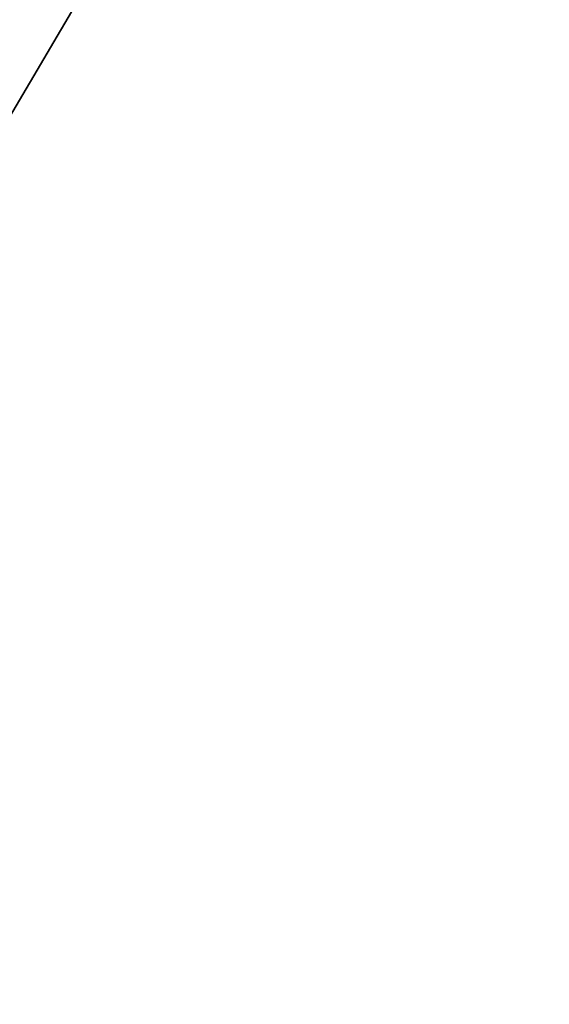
# Model space of a CAD drawing. Header units: millimetres. Extents: x -41 to 11, y -3 to 963.
# Tile 818 of 1056: x -31.76 to -27.97, y 866.51 to 873.57. Entities that reach past the tile are written whole.
import ezdxf

# ---------------------------------------------------------------- set-up
doc = ezdxf.new("R2010")
doc.units = ezdxf.units.MM
doc.header["$LTSCALE"] = 65.185185
for name, color, linetype in [('3163', 7, 'CONTINUOUS'), ('3165', 7, 'CONTINUOUS'), ('3226', 7, 'CONTINUOUS'), ('3227', 7, 'CONTINUOUS')]:
    doc.layers.add(name, color=color, linetype=linetype)

msp = doc.modelspace()

# ---------------------------------------------------------------- linework, layer by layer
at = {"layer": '3163', "linetype": 'Continuous'}
for points in [[(9.125, 857.5, 93.5), (9.125, 942.5, 93.5), (-40.875, 857.5, 93.5), (9.125, 857.5, 93.5)], [(9.125, 942.5, 93.5), (-40.875, 942.5, 93.5), (-40.875, 857.5, 93.5), (9.125, 942.5, 93.5)]]:
    msp.add_3dface(points, dxfattribs=at)
at = {"layer": '3165', "linetype": 'Continuous'}
for points in [[(-40.875, 942.5, 8.5), (9.125, 857.5, 8.5), (-40.875, 857.5, 8.5), (-40.875, 942.5, 8.5)], [(9.125, 942.5, 8.5), (9.125, 857.5, 8.5), (-40.875, 942.5, 8.5), (9.125, 942.5, 8.5)]]:
    msp.add_3dface(points, dxfattribs=at)
at = {"layer": '3226', "linetype": 'Continuous'}
for points in [[(-40.875, 860.2, 90.8), (-40.875, 939.8, 90.8), (-15.675, 860.2, 90.8), (-40.875, 860.2, 90.8)], [(-40.875, 939.8, 90.8), (-15.675, 939.8, 90.8), (-15.675, 860.2, 90.8), (-40.875, 939.8, 90.8)]]:
    msp.add_3dface(points, dxfattribs=at)
at = {"layer": '3227', "linetype": 'Continuous'}
for points in [[(-15.675, 939.8, 11.2), (-40.875, 860.2, 11.2), (-15.675, 860.2, 11.2), (-15.675, 939.8, 11.2)], [(-40.875, 939.8, 11.2), (-40.875, 860.2, 11.2), (-15.675, 939.8, 11.2), (-40.875, 939.8, 11.2)]]:
    msp.add_3dface(points, dxfattribs=at)

doc.saveas('drawing.dxf')
